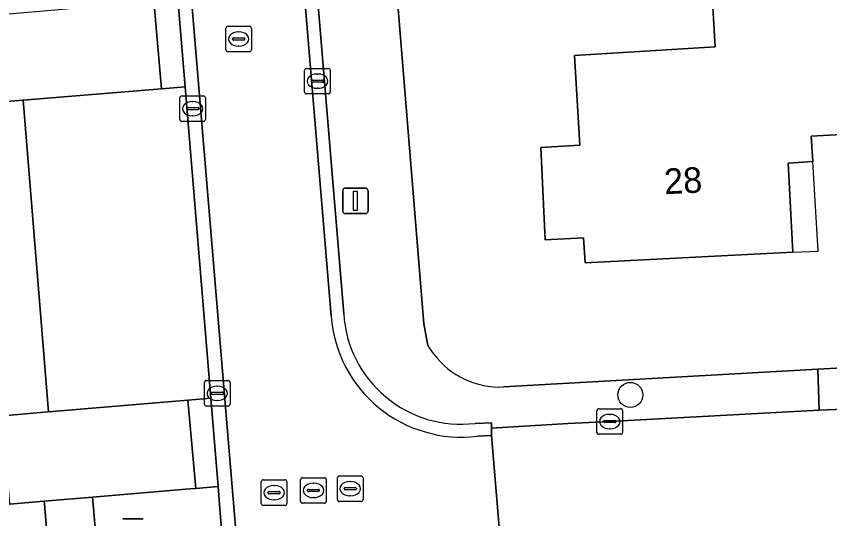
# Model space of a CAD drawing. Extents: x 162661 to 163484, y 380247 to 381230.
# Drawn here: x 163096.7 to 163128.5, y 380713.34 to 380733 of the extents above; entities that cross this region are included whole.
import ezdxf

# ---------------------------------------------------------------- set-up
doc = ezdxf.new("R2010")
doc.units = 0
for name, color, linetype in [('IMGEO_Boom', 7, 'Continuous'), ('IMGEO_Erf', 7, 'Continuous'), ('IMGEO_Groenvoorziening', 7, 'Continuous'), ('IMGEO_Hek', 7, 'Continuous'), ('IMGEO_Kolk', 7, 'Continuous'), ('IMGEO_Lichtmast', 7, 'Continuous'), ('IMGEO_Pand', 7, 'Continuous'), ('IMGEO_Pand_nummerreeks', 7, 'Continuous'), ('IMGEO_Pand_overbouw', 7, 'Continuous'), ('IMGEO_Parkeervlak_open', 7, 'Continuous'), ('IMGEO_Rijbaan_lokaal_gesloten', 7, 'Continuous'), ('IMGEO_Rijbaan_lokaal_open', 7, 'Continuous'), ('IMGEO_Rioolput', 7, 'Continuous'), ('IMGEO_Straatnaambord', 7, 'Continuous'), ('IMGEO_Voetpad_open', 7, 'Continuous')]:
    doc.layers.add(name, color=color, linetype=linetype)

msp = doc.modelspace()

# ---------------------------------------------------------------- linework, layer by layer
at = {"layer": 'IMGEO_Boom'}
msp.add_circle((163120.707, 380718.183), 0.489, dxfattribs=at)
at = {"layer": 'IMGEO_Erf'}
for points in [[(163108.841, 380767.62), (163108.878, 380767.1), (163112.631, 380720.966), (163112.794, 380720.116)], [(163115.742, 380718.494), (163128.04, 380719.186), (163131.621, 380719.387), (163135.984, 380719.633), (163137.35, 380719.841), (163157.635, 380721.186), (163182.017, 380723.287), (163183.053, 380723.421), (163188.671, 380724.124), (163189.558, 380724.32), (163194.057, 380725.17), (163197.047, 380725.735), (163198.427, 380725.996), (163201.962, 380726.664), (163212.56, 380729.181)]]:
    msp.add_lwpolyline(points, dxfattribs=at)
for points in [[(163131.327, 380728.502), (163127.782, 380728.314), (163127.842, 380727.316), (163126.883, 380727.258), (163127.062, 380723.764), (163118.939, 380723.353), (163118.875, 380724.329), (163117.376, 380724.258), (163117.206, 380727.864), (163118.733, 380727.955), (163118.518, 380731.472), (163124.028, 380731.809), (163123.784, 380735.802), (163125.222, 380735.89), (163125.067, 380738.436), (163130.657, 380738.778)], [(163099.255, 380695.881), (163097.801, 380713.922), (163097.793, 380714.023), (163096.429, 380713.908), (163093.637, 380713.673), (163059.39, 380710.863), (163058.898, 380719.038), (163058.632, 380719.002), (163032.944, 380715.524), (163037.315, 380653.943), (163063.757, 380657.004), (163064.055, 380657.039), (163063.669, 380662.881), (163100.129, 380668.22), (163101.186, 380668.378), (163101.16, 380668.743)]]:
    msp.add_lwpolyline(points, close=True, dxfattribs=at)
for centre, radius, start, end in [((163115.645, 380721.76), 3.292, 209.9686, 217.1813), ((163115.602, 380721.73), 3.239, 217.2152, 272.4699)]:
    msp.add_arc(centre, radius, start, end, dxfattribs=at)
at = {"layer": 'IMGEO_Groenvoorziening'}
for points in [[(163112.794, 380720.116), (163112.631, 380720.966), (163108.878, 380767.1), (163108.841, 380767.62)], [(163105.61, 380765.866), (163105.91, 380762.249), (163106.108, 380762.275), (163109.502, 380721.361)], [(163114.633, 380717.069), (163115.272, 380717.092), (163115.275, 380716.881), (163118.28, 380717.058), (163119.903, 380717.14), (163128.093, 380717.58), (163128.04, 380719.186), (163115.742, 380718.494)]]:
    msp.add_lwpolyline(points, dxfattribs=at)
msp.add_lwpolyline([(163104.682, 380713.401), (163104.584, 380714.593), (163103.718, 380714.52), (163103.473, 380714.5), (163099.679, 380714.181), (163101.96, 380688.185), (163103.318, 380669.012), (163103.34, 380668.7), (163107.281, 380669.289), (163107.167, 380670.648), (163108.355, 380670.753), (163107.991, 380674.665)], close=True, dxfattribs=at)
for centre, radius, start, end in [((163114.086, 380721.628), 4.592, 183.3358, 276.8403), ((163115.645, 380721.76), 3.292, 209.9686, 217.1813), ((163115.602, 380721.73), 3.239, 217.2152, 272.4699)]:
    msp.add_arc(centre, radius, start, end, dxfattribs=at)
at = {"layer": 'IMGEO_Hek'}
msp.add_lwpolyline([(163108.878, 380767.1), (163112.631, 380720.966)], dxfattribs=at)
at = {"layer": 'IMGEO_Kolk'}
for p, q in [((163108.046, 380730.962), (163108.898, 380730.962)), ((163107.971, 380730.036), (163107.971, 380730.888)), ((163108.459, 380730.742), (163108.484, 380730.742)), ((163108.972, 380730.888), (163108.972, 380730.036)), ((163108.23, 380730.456), (163108.23, 380730.468)), ((163108.668, 380730.419), (163108.27, 380730.419)), ((163108.273, 380730.505), (163108.671, 380730.505)), ((163108.714, 380730.468), (163108.714, 380730.456)), ((163108.482, 380730.182), (163108.457, 380730.182)), ((163103.091, 380728.959), (163103.091, 380729.811)), ((163103.166, 380729.885), (163104.018, 380729.885)), ((163103.579, 380729.665), (163103.604, 380729.665)), ((163104.092, 380729.811), (163104.092, 380728.959)), ((163108.898, 380729.962), (163108.046, 380729.962)), ((163103.35, 380729.379), (163103.35, 380729.391)), ((163103.788, 380729.342), (163103.39, 380729.342)), ((163103.393, 380729.428), (163103.791, 380729.428)), ((163103.834, 380729.391), (163103.834, 380729.379)), ((163103.602, 380729.105), (163103.577, 380729.105)), ((163104.018, 380728.885), (163103.166, 380728.885)), ((163104.054, 380717.821), (163104.054, 380718.673)), ((163104.129, 380718.747), (163104.981, 380718.747)), ((163104.542, 380718.527), (163104.567, 380718.527)), ((163105.055, 380718.673), (163105.055, 380717.821)), ((163104.313, 380718.241), (163104.313, 380718.253)), ((163104.751, 380718.204), (163104.353, 380718.204)), ((163104.356, 380718.29), (163104.754, 380718.29)), ((163104.797, 380718.253), (163104.797, 380718.241)), ((163104.565, 380717.967), (163104.54, 380717.967)), ((163104.981, 380717.747), (163104.129, 380717.747)), ((163119.402, 380716.714), (163119.402, 380717.566)), ((163119.477, 380717.64), (163120.329, 380717.64)), ((163120.403, 380717.566), (163120.403, 380716.714)), ((163119.89, 380717.42), (163119.915, 380717.42)), ((163119.661, 380717.134), (163119.661, 380717.146)), ((163120.099, 380717.097), (163119.701, 380717.097)), ((163119.704, 380717.183), (163120.102, 380717.183)), ((163120.145, 380717.146), (163120.145, 380717.134)), ((163120.329, 380716.64), (163119.477, 380716.64)), ((163119.913, 380716.86), (163119.888, 380716.86))]:
    msp.add_line(p, q, dxfattribs=at)
for points in [[(163108.046, 380730.962), (163108.898, 380730.962)], [(163107.971, 380730.036), (163107.971, 380730.888)], [(163108.972, 380730.888), (163108.972, 380730.036)], [(163103.091, 380728.959), (163103.091, 380729.811)], [(163103.166, 380729.885), (163104.018, 380729.885)], [(163104.092, 380729.811), (163104.092, 380728.959)], [(163108.898, 380729.962), (163108.046, 380729.962)], [(163104.018, 380728.885), (163103.166, 380728.885)], [(163104.054, 380717.821), (163104.054, 380718.673)], [(163104.129, 380718.747), (163104.981, 380718.747)], [(163105.055, 380718.673), (163105.055, 380717.821)], [(163104.981, 380717.747), (163104.129, 380717.747)], [(163119.402, 380716.714), (163119.402, 380717.566)], [(163119.477, 380717.64), (163120.329, 380717.64)], [(163120.403, 380717.566), (163120.403, 380716.714)], [(163120.329, 380716.64), (163119.477, 380716.64)]]:
    msp.add_lwpolyline(points, dxfattribs=at)
for centre, radius, start, end in [((163108.048, 380730.886), 0.0765, 91.552, 178.448), ((163108.048, 380730.886), 0.0765, 91.552, 178.448), ((163108.896, 380730.886), 0.0765, 1.552, 88.448), ((163108.896, 380730.886), 0.0765, 1.552, 88.448), ((163108.27, 380730.465), 0.0403, 85.8775, 175.7526), ((163108.267, 380730.455), 0.0366, 178.938, 274.7102), ((163108.671, 380730.462), 0.043, 264.8664, 352.4533), ((163108.675, 380730.467), 0.0386, 1.7309, 96.639), ((163108.048, 380730.038), 0.0765, 181.552, 268.448), ((163108.048, 380730.038), 0.0765, 181.552, 268.448), ((163108.896, 380730.038), 0.0765, 271.552, 358.448), ((163108.896, 380730.038), 0.0765, 271.552, 358.448), ((163103.168, 380729.809), 0.0765, 91.552, 178.448), ((163103.168, 380729.809), 0.0765, 91.552, 178.448), ((163104.016, 380729.809), 0.0765, 1.552, 88.448), ((163104.016, 380729.809), 0.0765, 1.552, 88.448), ((163103.39, 380729.388), 0.0403, 85.8775, 175.7526), ((163103.387, 380729.378), 0.0366, 178.938, 274.7102), ((163103.791, 380729.385), 0.043, 264.8664, 352.4533), ((163103.795, 380729.39), 0.0386, 1.7309, 96.639), ((163103.168, 380728.961), 0.0765, 181.552, 268.448), ((163103.168, 380728.961), 0.0765, 181.552, 268.448), ((163104.016, 380728.961), 0.0765, 271.552, 358.448), ((163104.016, 380728.961), 0.0765, 271.552, 358.448), ((163104.131, 380718.671), 0.0765, 91.552, 178.448), ((163104.131, 380718.671), 0.0765, 91.552, 178.448), ((163104.979, 380718.671), 0.0765, 1.552, 88.448), ((163104.979, 380718.671), 0.0765, 1.552, 88.448), ((163104.353, 380718.25), 0.0403, 85.8775, 175.7526), ((163104.35, 380718.24), 0.0366, 178.938, 274.7102), ((163104.754, 380718.247), 0.043, 264.8664, 352.4533), ((163104.758, 380718.252), 0.0386, 1.7309, 96.639), ((163104.131, 380717.823), 0.0765, 181.552, 268.448), ((163104.131, 380717.823), 0.0765, 181.552, 268.448), ((163104.979, 380717.823), 0.0765, 271.552, 358.448), ((163104.979, 380717.823), 0.0765, 271.552, 358.448), ((163119.479, 380717.564), 0.0765, 91.552, 178.448), ((163119.479, 380717.564), 0.0765, 91.552, 178.448), ((163120.327, 380717.564), 0.0765, 1.552, 88.448), ((163120.327, 380717.564), 0.0765, 1.552, 88.448), ((163119.701, 380717.143), 0.0403, 85.8775, 175.7526), ((163119.698, 380717.133), 0.0366, 178.938, 274.7102), ((163120.102, 380717.14), 0.043, 264.8664, 352.4533), ((163120.106, 380717.145), 0.0386, 1.7309, 96.639), ((163119.479, 380716.716), 0.0765, 181.552, 268.448), ((163119.479, 380716.716), 0.0765, 181.552, 268.448), ((163120.327, 380716.716), 0.0765, 271.552, 358.448), ((163120.327, 380716.716), 0.0765, 271.552, 358.448)]:
    msp.add_arc(centre, radius, start, end, dxfattribs=at)
for centre, major_axis, ratio, start_param, end_param in [((163108.458, 380730.462), (-0.387, 0.002), 0.722429, 4.712389, 7.853982), ((163108.483, 380730.462), (-0.39, 0.002), 0.717154, 1.570796, 4.712389), ((163103.578, 380729.385), (-0.387, 0.002), 0.722429, 4.712389, 7.853982), ((163103.603, 380729.385), (-0.39, 0.002), 0.717154, 1.570796, 4.712389), ((163104.541, 380718.247), (-0.387, 0.002), 0.722429, 4.712389, 7.853982), ((163104.566, 380718.247), (-0.39, 0.002), 0.717154, 1.570796, 4.712389), ((163119.889, 380717.14), (-0.387, 0.002), 0.722429, 4.712389, 7.853982), ((163119.914, 380717.14), (-0.39, 0.002), 0.717154, 1.570796, 4.712389)]:
    msp.add_ellipse(centre, major_axis=major_axis, ratio=ratio, start_param=start_param, end_param=end_param, dxfattribs=at)
at = {"layer": 'IMGEO_Lichtmast'}
for p, q in [((163109.459, 380725.376), (163109.459, 380726.176)), ((163109.459, 380726.176), (163109.459, 380725.376)), ((163109.559, 380726.276), (163110.349, 380726.276)), ((163110.349, 380726.276), (163109.559, 380726.276)), ((163110.449, 380726.176), (163110.449, 380725.376)), ((163110.449, 380725.376), (163110.449, 380726.176)), ((163110.349, 380725.276), (163109.559, 380725.276)), ((163109.559, 380725.276), (163110.349, 380725.276))]:
    msp.add_line(p, q, dxfattribs=at)
msp.add_lwpolyline([(163109.879, 380726.151), (163110.029, 380726.151), (163110.029, 380725.401), (163109.879, 380725.401), (163109.879, 380726.151)], dxfattribs=at)
for centre, start, end in [((163109.559, 380726.176), 90, 180), ((163109.559, 380726.176), 90, 180), ((163110.349, 380726.176), 0, 90), ((163110.349, 380726.176), 360, 90), ((163109.559, 380725.376), 180, 270), ((163109.559, 380725.376), 180, 270), ((163110.349, 380725.376), 270, 0), ((163110.349, 380725.376), 270, 0)]:
    msp.add_arc(centre, 0.1, start, end, dxfattribs=at)
at = {"layer": 'IMGEO_Pand'}
msp.add_lwpolyline([(163127.842, 380727.316), (163127.782, 380728.314), (163131.327, 380728.502), (163130.657, 380738.778), (163125.067, 380738.436), (163125.222, 380735.89), (163123.784, 380735.802), (163124.028, 380731.809), (163118.518, 380731.472), (163118.733, 380727.955), (163117.206, 380727.864), (163117.376, 380724.258), (163118.875, 380724.329), (163118.939, 380723.353), (163127.062, 380723.764), (163126.883, 380727.258)], close=True, dxfattribs=at)
at = {"layer": 'IMGEO_Pand_overbouw'}
msp.add_lwpolyline([(163127.842, 380727.316), (163126.883, 380727.258), (163127.062, 380723.764), (163128.056, 380723.81)], close=True, dxfattribs=at)
at = {"layer": 'IMGEO_Parkeervlak_open'}
msp.add_lwpolyline([(163103.303, 380730.246), (163102.374, 380730.163), (163096.964, 380729.724), (163097.953, 380717.518), (163103.404, 380717.976), (163104.301, 380718.051)], close=True, dxfattribs=at)
at = {"layer": 'IMGEO_Rijbaan_lokaal_gesloten'}
for points in [[(163109.01, 380721.262), (163105.557, 380762.775), (163101.152, 380762.413), (163108.051, 380679.583), (163111.151, 380646.231), (163112.81, 380644.864)], [(163131.643, 380717.729), (163128.093, 380717.58), (163119.903, 380717.14), (163118.28, 380717.058), (163115.275, 380716.881), (163115.281, 380716.591), (163115.697, 380711.596), (163115.709, 380711.284), (163116.953, 380711.361), (163118.64, 380711.465), (163119.381, 380711.482), (163120.324, 380711.563), (163142.232, 380712.632), (163152.095, 380713.243), (163153.006, 380713.282), (163162.041, 380713.929), (163165.261, 380714.182), (163168.921, 380714.47), (163174.22, 380714.886)], [(163114.9, 380711.56), (163115.697, 380711.596), (163115.281, 380716.591), (163114.725, 380716.563)]]:
    msp.add_lwpolyline(points, dxfattribs=at)
msp.add_arc((163114.113, 380721.644), 5.118, 184.2789, 276.8654, dxfattribs=at)
at = {"layer": 'IMGEO_Rijbaan_lokaal_open'}
for points in [[(163105.315, 380765.731), (163105.557, 380762.775), (163109.01, 380721.262)], [(163109.502, 380721.361), (163106.108, 380762.275), (163105.91, 380762.249), (163105.61, 380765.866)], [(163101.152, 380762.413), (163100.826, 380762.387), (163100.872, 380761.825), (163100.666, 380761.794), (163102.908, 380735.018), (163103.02, 380733.686), (163103.303, 380730.246), (163104.301, 380718.051), (163104.584, 380714.593), (163104.682, 380713.401), (163107.991, 380674.665), (163108.355, 380670.753), (163108.475, 380669.468), (163108.8, 380665.991), (163109.973, 380653.239), (163110.29, 380649.787), (163110.409, 380648.484), (163110.502, 380647.474)], [(163111.151, 380646.231), (163108.051, 380679.583), (163101.152, 380762.413)], [(163114.725, 380716.563), (163115.281, 380716.591), (163115.275, 380716.881), (163115.272, 380717.092), (163114.633, 380717.069)]]:
    msp.add_lwpolyline(points, dxfattribs=at)
msp.add_lwpolyline([(163102.077, 380733.6), (163101.635, 380733.559), (163098.199, 380733.244), (163096.39, 380733.078), (163094.742, 380732.927), (163095.123, 380730.018), (163095.158, 380729.578), (163096.964, 380729.724), (163102.374, 380730.163)], close=True, dxfattribs=at)
for centre, radius, start, end in [((163114.113, 380721.644), 5.118, 184.2789, 276.8654), ((163114.086, 380721.628), 4.592, 183.3358, 276.8403)]:
    msp.add_arc(centre, radius, start, end, dxfattribs=at)
at = {"layer": 'IMGEO_Rioolput'}
for p, q in [((163104.891, 380731.686), (163104.891, 380732.538)), ((163104.966, 380732.612), (163105.818, 380732.612)), ((163105.892, 380732.538), (163105.892, 380731.686)), ((163105.379, 380732.392), (163105.404, 380732.392)), ((163105.15, 380732.106), (163105.15, 380732.118)), ((163105.588, 380732.069), (163105.19, 380732.069)), ((163105.193, 380732.155), (163105.591, 380732.155)), ((163105.634, 380732.118), (163105.634, 380732.106)), ((163105.818, 380731.612), (163104.966, 380731.612)), ((163105.402, 380731.832), (163105.377, 380731.832)), ((163106.277, 380713.932), (163106.277, 380714.784)), ((163106.352, 380714.858), (163107.204, 380714.858)), ((163107.278, 380714.784), (163107.278, 380713.932)), ((163107.816, 380714.017), (163107.816, 380714.869)), ((163107.891, 380714.943), (163108.743, 380714.943)), ((163108.304, 380714.723), (163108.329, 380714.723)), ((163108.817, 380714.869), (163108.817, 380714.017)), ((163109.253, 380714.084), (163109.253, 380714.936)), ((163109.328, 380715.01), (163110.18, 380715.01)), ((163109.741, 380714.79), (163109.766, 380714.79)), ((163110.254, 380714.936), (163110.254, 380714.084)), ((163106.579, 380714.401), (163106.977, 380714.401)), ((163106.765, 380714.638), (163106.79, 380714.638)), ((163108.075, 380714.437), (163108.075, 380714.449)), ((163108.513, 380714.4), (163108.115, 380714.4)), ((163108.118, 380714.486), (163108.516, 380714.486)), ((163108.559, 380714.449), (163108.559, 380714.437)), ((163109.512, 380714.504), (163109.512, 380714.516)), ((163109.95, 380714.467), (163109.552, 380714.467)), ((163109.555, 380714.553), (163109.953, 380714.553)), ((163109.996, 380714.516), (163109.996, 380714.504)), ((163106.536, 380714.352), (163106.536, 380714.364)), ((163106.974, 380714.315), (163106.576, 380714.315)), ((163106.788, 380714.078), (163106.763, 380714.078)), ((163107.02, 380714.364), (163107.02, 380714.352)), ((163108.327, 380714.163), (163108.302, 380714.163)), ((163109.764, 380714.23), (163109.739, 380714.23)), ((163107.204, 380713.858), (163106.352, 380713.858)), ((163108.743, 380713.943), (163107.891, 380713.943)), ((163110.18, 380714.01), (163109.328, 380714.01))]:
    msp.add_line(p, q, dxfattribs=at)
for points in [[(163104.891, 380731.686), (163104.891, 380732.538)], [(163104.966, 380732.612), (163105.818, 380732.612)], [(163105.892, 380732.538), (163105.892, 380731.686)], [(163105.818, 380731.612), (163104.966, 380731.612)], [(163106.277, 380713.932), (163106.277, 380714.784)], [(163106.352, 380714.858), (163107.204, 380714.858)], [(163107.278, 380714.784), (163107.278, 380713.932)], [(163107.816, 380714.017), (163107.816, 380714.869)], [(163107.891, 380714.943), (163108.743, 380714.943)], [(163108.817, 380714.869), (163108.817, 380714.017)], [(163109.253, 380714.084), (163109.253, 380714.936)], [(163109.328, 380715.01), (163110.18, 380715.01)], [(163110.254, 380714.936), (163110.254, 380714.084)], [(163107.204, 380713.858), (163106.352, 380713.858)], [(163108.743, 380713.943), (163107.891, 380713.943)], [(163110.18, 380714.01), (163109.328, 380714.01)]]:
    msp.add_lwpolyline(points, dxfattribs=at)
for centre, radius, start, end in [((163104.968, 380732.536), 0.0765, 91.552, 178.448), ((163104.968, 380732.536), 0.0765, 91.552, 178.448), ((163105.816, 380732.536), 0.0765, 1.552, 88.448), ((163105.816, 380732.536), 0.0765, 1.552, 88.448), ((163105.19, 380732.115), 0.0403, 85.8775, 175.7526), ((163105.187, 380732.105), 0.0366, 178.938, 274.7102), ((163105.591, 380732.112), 0.043, 264.8664, 352.4533), ((163105.595, 380732.117), 0.0386, 1.7309, 96.639), ((163104.968, 380731.688), 0.0765, 181.552, 268.448), ((163104.968, 380731.688), 0.0765, 181.552, 268.448), ((163105.816, 380731.688), 0.0765, 271.552, 358.448), ((163105.816, 380731.688), 0.0765, 271.552, 358.448), ((163106.354, 380714.782), 0.0765, 91.552, 178.448), ((163106.354, 380714.782), 0.0765, 91.552, 178.448), ((163107.202, 380714.782), 0.0765, 1.552, 88.448), ((163107.202, 380714.782), 0.0765, 1.552, 88.448), ((163107.893, 380714.867), 0.0765, 91.552, 178.448), ((163107.893, 380714.867), 0.0765, 91.552, 178.448), ((163108.741, 380714.867), 0.0765, 1.552, 88.448), ((163108.741, 380714.867), 0.0765, 1.552, 88.448), ((163109.33, 380714.934), 0.0765, 91.552, 178.448), ((163109.33, 380714.934), 0.0765, 91.552, 178.448), ((163110.178, 380714.934), 0.0765, 1.552, 88.448), ((163110.178, 380714.934), 0.0765, 1.552, 88.448), ((163106.576, 380714.361), 0.0403, 85.8775, 175.7526), ((163106.981, 380714.363), 0.0386, 1.7309, 96.639), ((163108.115, 380714.446), 0.0403, 85.8775, 175.7526), ((163108.112, 380714.436), 0.0366, 178.938, 274.7102), ((163108.516, 380714.443), 0.043, 264.8664, 352.4533), ((163108.52, 380714.448), 0.0386, 1.7309, 96.639), ((163109.552, 380714.513), 0.0403, 85.8775, 175.7526), ((163109.549, 380714.503), 0.0366, 178.938, 274.7102), ((163109.953, 380714.51), 0.043, 264.8664, 352.4533), ((163109.957, 380714.515), 0.0386, 1.7309, 96.639), ((163106.573, 380714.351), 0.0366, 178.938, 274.7102), ((163106.977, 380714.358), 0.043, 264.8664, 352.4533), ((163109.33, 380714.086), 0.0765, 181.552, 268.448), ((163109.33, 380714.086), 0.0765, 181.552, 268.448), ((163110.178, 380714.086), 0.0765, 271.552, 358.448), ((163110.178, 380714.086), 0.0765, 271.552, 358.448), ((163106.354, 380713.934), 0.0765, 181.552, 268.448), ((163106.354, 380713.934), 0.0765, 181.552, 268.448), ((163107.202, 380713.934), 0.0765, 271.552, 358.448), ((163107.202, 380713.934), 0.0765, 271.552, 358.448), ((163107.893, 380714.019), 0.0765, 181.552, 268.448), ((163107.893, 380714.019), 0.0765, 181.552, 268.448), ((163108.741, 380714.019), 0.0765, 271.552, 358.448), ((163108.741, 380714.019), 0.0765, 271.552, 358.448)]:
    msp.add_arc(centre, radius, start, end, dxfattribs=at)
for centre, major_axis, ratio, start_param, end_param in [((163105.378, 380732.112), (-0.387, 0.002), 0.722429, 4.712389, 7.853982), ((163105.403, 380732.112), (-0.39, 0.002), 0.717154, 1.570796, 4.712389), ((163108.303, 380714.443), (-0.387, 0.002), 0.722429, 4.712389, 7.853982), ((163108.328, 380714.443), (-0.39, 0.002), 0.717154, 1.570796, 4.712389), ((163109.74, 380714.51), (-0.387, 0.002), 0.722429, 4.712389, 7.853982), ((163109.765, 380714.51), (-0.39, 0.002), 0.717154, 1.570796, 4.712389), ((163106.764, 380714.358), (-0.387, 0.002), 0.722429, 4.712389, 7.853982), ((163106.789, 380714.358), (-0.39, 0.002), 0.717154, 1.570796, 4.712389)]:
    msp.add_ellipse(centre, major_axis=major_axis, ratio=ratio, start_param=start_param, end_param=end_param, dxfattribs=at)
at = {"layer": 'IMGEO_Straatnaambord'}
for p, q in [((163100.863, 380713.336), (163101.653, 380713.336)), ((163101.653, 380713.336), (163100.863, 380713.336))]:
    msp.add_line(p, q, dxfattribs=at)
at = {"layer": 'IMGEO_Voetpad_open'}
for points in [[(163102.374, 380730.163), (163103.303, 380730.246), (163103.02, 380733.686), (163102.077, 380733.6)], [(163096.964, 380729.724), (163095.158, 380729.578), (163095.39, 380726.686), (163096.155, 380717.367), (163097.953, 380717.518)], [(163131.621, 380719.387), (163128.04, 380719.186), (163128.093, 380717.58), (163131.643, 380717.729)], [(163103.404, 380717.976), (163097.953, 380717.518), (163096.155, 380717.367), (163096.193, 380716.906), (163096.429, 380713.908), (163097.793, 380714.023), (163099.679, 380714.181), (163103.473, 380714.5), (163103.718, 380714.52)], [(163103.718, 380714.52), (163104.584, 380714.593), (163104.301, 380718.051), (163103.404, 380717.976)], [(163101.186, 380668.378), (163103.34, 380668.7), (163103.318, 380669.012), (163101.96, 380688.185), (163099.679, 380714.181), (163097.793, 380714.023), (163097.801, 380713.922), (163099.255, 380695.881), (163101.16, 380668.743)]]:
    msp.add_lwpolyline(points, close=True, dxfattribs=at)

# ---------------------------------------------------------------- texts
at = {"layer": 'IMGEO_Pand_nummerreeks'}
msp.add_text('28', height=1, rotation=2.8962, dxfattribs=at).set_placement((163122.051, 380726.034))

doc.saveas('drawing.dxf')
